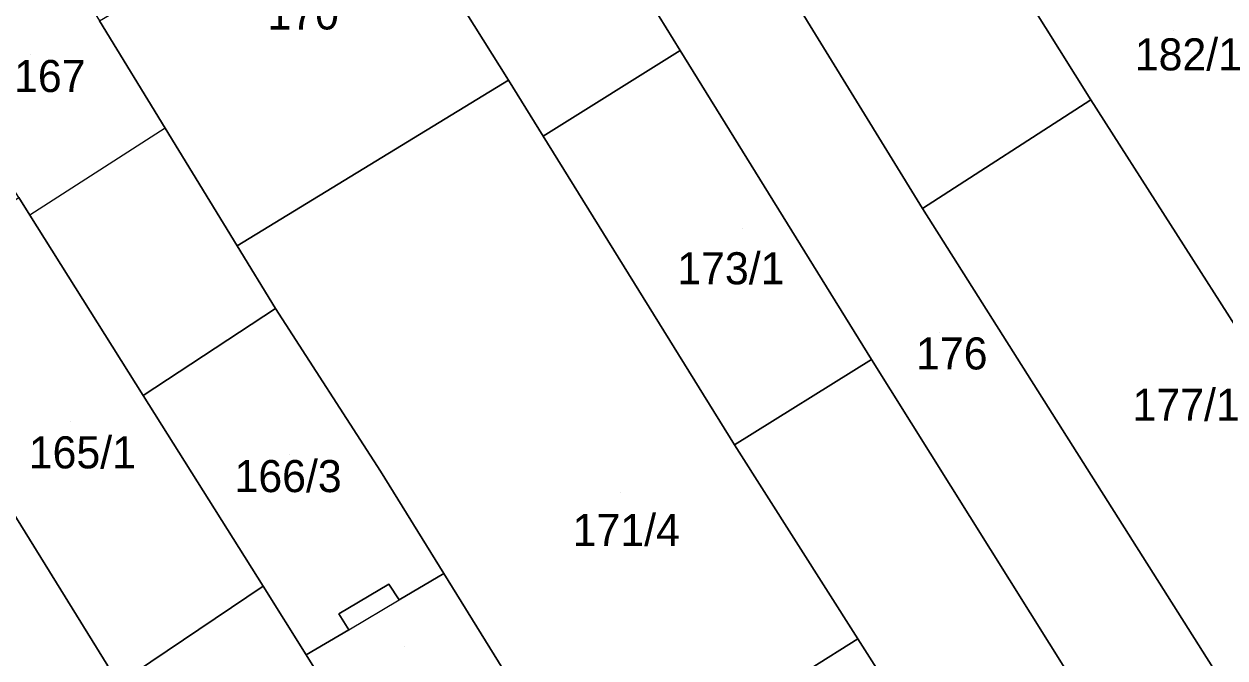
# Model space of a CAD drawing. Extents: x -263943 to -261149, y -1236934 to -1230686.
# Drawn here: x -262471.2 to -262396.2, y -1235781.8 to -1235742.3 of the extents above; entities that cross this region are included whole.
import ezdxf

# ---------------------------------------------------------------- set-up
doc = ezdxf.new("R2010")
doc.units = 0
for name, color, linetype in [('body_kn', 7, 'Continuous'), ('kladpar_druhypozemkov', 7, 'Continuous'), ('kladpar_hranice', 7, 'Continuous'), ('kladpar_parcelnecisla', 7, 'Continuous'), ('kladpar_plochy', 7, 'Continuous'), ('zappar_hrandruhpozemk', 7, 'Continuous')]:
    doc.layers.add(name, color=color, linetype=linetype)

msp = doc.modelspace()

# ---------------------------------------------------------------- linework, layer by layer
at = {"layer": 'body_kn'}
for p, q in [((-262430.23, -1235743.91), (-262430.23, -1235743.91)), ((-262440.95, -1235745.76), (-262440.95, -1235745.76)), ((-262440.95, -1235745.76), (-262440.95, -1235745.76)), ((-262404.61, -1235746.98), (-262404.61, -1235746.98)), ((-262404.61, -1235746.98), (-262404.61, -1235746.98)), ((-262462.38, -1235748.75), (-262462.38, -1235748.75)), ((-262462.38, -1235748.75), (-262462.38, -1235748.75)), ((-262438.78, -1235749.25), (-262438.78, -1235749.25)), ((-262415.1, -1235753.76), (-262415.1, -1235753.76)), ((-262470.83, -1235754.18), (-262470.83, -1235754.18)), ((-262470.83, -1235754.18), (-262470.83, -1235754.18)), ((-262457.88, -1235756.09), (-262457.88, -1235756.09)), ((-262455.49, -1235760), (-262455.49, -1235760)), ((-262455.49, -1235760), (-262455.49, -1235760)), ((-262418.29, -1235763.17), (-262418.29, -1235763.17)), ((-262418.29, -1235763.17), (-262418.29, -1235763.17)), ((-262463.76, -1235765.42), (-262463.76, -1235765.42)), ((-262426.84, -1235768.51), (-262426.84, -1235768.51)), ((-262448.94, -1235770.15), (-262448.94, -1235770.15)), ((-262444.99, -1235776.53), (-262444.99, -1235776.53)), ((-262444.99, -1235776.53), (-262444.99, -1235776.53)), ((-262456.27, -1235777.32), (-262456.27, -1235777.32)), ((-262448.42, -1235777.18), (-262448.42, -1235777.18)), ((-262447.78, -1235778.17), (-262447.78, -1235778.17)), ((-262451.55, -1235779.05), (-262451.55, -1235779.05)), ((-262450.92, -1235780.03), (-262450.92, -1235780.03)), ((-262450.92, -1235780.03), (-262450.92, -1235780.03)), ((-262419.14, -1235780.6), (-262419.14, -1235780.6)), ((-262453.58, -1235781.59), (-262453.58, -1235781.59))]:
    msp.add_line(p, q, dxfattribs=at)
at = {"layer": 'kladpar_druhypozemkov'}
for p, q in [((-262399.42, -1235742.65), (-262399.42, -1235742.65)), ((-262470.77, -1235744.15), (-262470.77, -1235744.15)), ((-262426.35, -1235754.98), (-262426.35, -1235754.98)), ((-262414.07, -1235761.5), (-262414.07, -1235761.5)), ((-262399.47, -1235765.05), (-262399.47, -1235765.05)), ((-262468.31, -1235767.07), (-262468.31, -1235767.07)), ((-262454.62, -1235769.1), (-262454.62, -1235769.1)), ((-262433.97, -1235771.47), (-262433.97, -1235771.47)), ((-262447.42, -1235781.1), (-262447.42, -1235781.1))]:
    msp.add_line(p, q, dxfattribs=at)
at = {"layer": 'kladpar_hranice'}
for points in [[(-262437.77, -1235716.92), (-262440.6, -1235712.31), (-262430.28, -1235705.95), (-262428.75, -1235708.4), (-262413.19, -1235733.27), (-262404.61, -1235746.98), (-262415.1, -1235753.76), (-262437.77, -1235716.92)], [(-262379.1, -1235824.92), (-262397.29, -1235796.67), (-262418.29, -1235763.17), (-262430.23, -1235743.91), (-262431.98, -1235741.09), (-262442.29, -1235724.3), (-262438.67, -1235722.03), (-262438.04, -1235723.06), (-262436.85, -1235722.38), (-262437.54, -1235721.32), (-262436.26, -1235720.52), (-262438.35, -1235717.28), (-262437.77, -1235716.92), (-262415.1, -1235753.76), (-262391.97, -1235790.31), (-262374.2, -1235817.63), (-262379.1, -1235824.92)], [(-262440.95, -1235745.76), (-262452.48, -1235727.4), (-262454.13, -1235724.78), (-262445.33, -1235719.34), (-262442.29, -1235724.3), (-262431.98, -1235741.09), (-262430.23, -1235743.91), (-262438.78, -1235749.25), (-262440.95, -1235745.76)], [(-262462.38, -1235748.75), (-262466.48, -1235742.06), (-262460.45, -1235738.5), (-262462.05, -1235735.92), (-262465.38, -1235730.55), (-262458.7, -1235727.83), (-262457, -1235730.37), (-262452.48, -1235727.4), (-262440.95, -1235745.76), (-262457.88, -1235756.09), (-262462.38, -1235748.75)], [(-262404.61, -1235746.98), (-262413.19, -1235733.27), (-262411.65, -1235732.35), (-262402.62, -1235726.91), (-262394.71, -1235739.59), (-262384.68, -1235756.43), (-262394.66, -1235762.54), (-262404.61, -1235746.98)], [(-262455.49, -1235760), (-262463.76, -1235765.42), (-262470.83, -1235754.18), (-262471.52, -1235753.08), (-262483.67, -1235734.05), (-262479.27, -1235731.25), (-262476.47, -1235729.47), (-262475.8, -1235730.31), (-262474.87, -1235729.72), (-262475.46, -1235728.82), (-262475.05, -1235728.56), (-262471.56, -1235733.78), (-262466.48, -1235742.06), (-262462.38, -1235748.75), (-262457.88, -1235756.09), (-262455.49, -1235760)], [(-262418.29, -1235763.17), (-262426.84, -1235768.51), (-262438.78, -1235749.25), (-262430.23, -1235743.91), (-262418.29, -1235763.17)], [(-262422.11, -1235782.46), (-262435.87, -1235791.07), (-262439.25, -1235785.8), (-262444.99, -1235776.53), (-262448.94, -1235770.15), (-262455.49, -1235760), (-262457.88, -1235756.09), (-262440.95, -1235745.76), (-262438.78, -1235749.25), (-262426.84, -1235768.51), (-262419.14, -1235780.6), (-262422.11, -1235782.46)], [(-262374.2, -1235817.63), (-262391.97, -1235790.31), (-262415.1, -1235753.76), (-262404.61, -1235746.98), (-262394.66, -1235762.54), (-262381.57, -1235782.84), (-262367.03, -1235805.18)], [(-262470.83, -1235754.18), (-262463.76, -1235765.42), (-262456.27, -1235777.32), (-262465.26, -1235783.37), (-262465.95, -1235782.28), (-262480.48, -1235758.85), (-262471.52, -1235753.08), (-262470.83, -1235754.18)], [(-262493.36, -1235760.39), (-262483.46, -1235754.11), (-262480.48, -1235758.85), (-262465.95, -1235782.28), (-262475.84, -1235788.48), (-262490.4, -1235765.13), (-262493.36, -1235760.39)], [(-262444.99, -1235776.53), (-262447.78, -1235778.17), (-262448.42, -1235777.18), (-262451.55, -1235779.05), (-262450.92, -1235780.03), (-262453.58, -1235781.59), (-262456.27, -1235777.32), (-262463.76, -1235765.42), (-262455.49, -1235760), (-262448.94, -1235770.15), (-262444.99, -1235776.53)], [(-262379.1, -1235824.92), (-262385.61, -1235832.55), (-262410.52, -1235794.14), (-262419.14, -1235780.6), (-262426.84, -1235768.51), (-262418.29, -1235763.17), (-262397.29, -1235796.67), (-262379.1, -1235824.92)], [(-262442.99, -1235788.15), (-262442.21, -1235789.36), (-262444.07, -1235790.47), (-262444.84, -1235789.32), (-262447.65, -1235791.09), (-262453.58, -1235781.59), (-262450.92, -1235780.03), (-262451.55, -1235779.05), (-262448.42, -1235777.18), (-262447.78, -1235778.17), (-262444.99, -1235776.53), (-262439.25, -1235785.8), (-262442.99, -1235788.15)], [(-262447.65, -1235791.09), (-262439.38, -1235804.35), (-262448.35, -1235809.95), (-262452.6, -1235803.35), (-262456.81, -1235796.71), (-262462.77, -1235787.3), (-262465.26, -1235783.37), (-262456.27, -1235777.32), (-262453.58, -1235781.59), (-262447.65, -1235791.09)], [(-262395.59, -1235823.64), (-262422.11, -1235782.46), (-262419.14, -1235780.6), (-262410.52, -1235794.14), (-262385.61, -1235832.55), (-262405.39, -1235839.39), (-262409.05, -1235833.54), (-262395.59, -1235823.64)]]:
    msp.add_lwpolyline(points, dxfattribs=at)
at = {"layer": 'kladpar_plochy'}
for p, q in [((-262415.1, -1235753.76), (-262404.61, -1235746.98)), ((-262404.61, -1235746.98), (-262394.66, -1235762.54)), ((-262391.97, -1235790.31), (-262415.1, -1235753.76))]:
    msp.add_line(p, q, dxfattribs=at)
for points in [[(-262437.77, -1235716.92), (-262440.6, -1235712.31), (-262430.28, -1235705.95), (-262428.75, -1235708.4), (-262413.19, -1235733.27), (-262404.61, -1235746.98), (-262415.1, -1235753.76)], [(-262379.1, -1235824.92), (-262397.29, -1235796.67), (-262418.29, -1235763.17), (-262430.23, -1235743.91), (-262431.98, -1235741.09), (-262442.29, -1235724.3), (-262438.67, -1235722.03), (-262438.04, -1235723.06), (-262436.85, -1235722.38), (-262437.54, -1235721.32), (-262436.26, -1235720.52), (-262438.35, -1235717.28), (-262437.77, -1235716.92), (-262415.1, -1235753.76), (-262391.97, -1235790.31), (-262374.2, -1235817.63)], [(-262440.95, -1235745.76), (-262452.48, -1235727.4), (-262454.13, -1235724.78), (-262445.33, -1235719.34), (-262442.29, -1235724.3), (-262431.98, -1235741.09), (-262430.23, -1235743.91), (-262438.78, -1235749.25)], [(-262462.38, -1235748.75), (-262466.48, -1235742.06), (-262460.45, -1235738.5), (-262462.05, -1235735.92), (-262465.38, -1235730.55), (-262458.7, -1235727.83), (-262457, -1235730.37), (-262452.48, -1235727.4), (-262440.95, -1235745.76), (-262457.88, -1235756.09)], [(-262404.61, -1235746.98), (-262413.19, -1235733.27), (-262411.65, -1235732.35), (-262402.62, -1235726.91), (-262394.71, -1235739.59), (-262384.68, -1235756.43), (-262394.66, -1235762.54)], [(-262455.49, -1235760), (-262463.76, -1235765.42), (-262470.83, -1235754.18), (-262471.52, -1235753.08), (-262483.67, -1235734.05), (-262479.27, -1235731.25), (-262476.47, -1235729.47), (-262475.8, -1235730.31), (-262474.87, -1235729.72), (-262475.46, -1235728.82), (-262475.05, -1235728.56), (-262471.56, -1235733.78), (-262466.48, -1235742.06), (-262462.38, -1235748.75), (-262457.88, -1235756.09)], [(-262418.29, -1235763.17), (-262426.84, -1235768.51), (-262438.78, -1235749.25), (-262430.23, -1235743.91)], [(-262422.11, -1235782.46), (-262435.87, -1235791.07), (-262439.25, -1235785.8), (-262444.99, -1235776.53), (-262448.94, -1235770.15), (-262455.49, -1235760), (-262457.88, -1235756.09), (-262440.95, -1235745.76), (-262438.78, -1235749.25), (-262426.84, -1235768.51), (-262419.14, -1235780.6)], [(-262470.83, -1235754.18), (-262463.76, -1235765.42), (-262456.27, -1235777.32), (-262465.26, -1235783.37), (-262465.95, -1235782.28), (-262480.48, -1235758.85), (-262471.52, -1235753.08)], [(-262493.36, -1235760.39), (-262483.46, -1235754.11), (-262480.48, -1235758.85), (-262465.95, -1235782.28), (-262475.84, -1235788.48), (-262490.4, -1235765.13)], [(-262444.99, -1235776.53), (-262447.78, -1235778.17), (-262448.42, -1235777.18), (-262451.55, -1235779.05), (-262450.92, -1235780.03), (-262453.58, -1235781.59), (-262456.27, -1235777.32), (-262463.76, -1235765.42), (-262455.49, -1235760), (-262448.94, -1235770.15)], [(-262379.1, -1235824.92), (-262385.61, -1235832.55), (-262410.52, -1235794.14), (-262419.14, -1235780.6), (-262426.84, -1235768.51), (-262418.29, -1235763.17), (-262397.29, -1235796.67)], [(-262442.99, -1235788.15), (-262442.21, -1235789.36), (-262444.07, -1235790.47), (-262444.84, -1235789.32), (-262447.65, -1235791.09), (-262453.58, -1235781.59), (-262450.92, -1235780.03), (-262451.55, -1235779.05), (-262448.42, -1235777.18), (-262447.78, -1235778.17), (-262444.99, -1235776.53), (-262439.25, -1235785.8)], [(-262447.65, -1235791.09), (-262439.38, -1235804.35), (-262448.35, -1235809.95), (-262452.6, -1235803.35), (-262456.81, -1235796.71), (-262462.77, -1235787.3), (-262465.26, -1235783.37), (-262456.27, -1235777.32), (-262453.58, -1235781.59)], [(-262395.59, -1235823.64), (-262422.11, -1235782.46), (-262419.14, -1235780.6), (-262410.52, -1235794.14), (-262385.61, -1235832.55), (-262405.39, -1235839.39), (-262409.05, -1235833.54)]]:
    msp.add_lwpolyline(points, close=True, dxfattribs=at)
at = {"layer": 'zappar_hrandruhpozemk'}
for p, q in [((-262462.38, -1235748.75), (-262470.83, -1235754.18)), ((-262450.92, -1235780.03), (-262447.78, -1235778.17))]:
    msp.add_line(p, q, dxfattribs=at)

# ---------------------------------------------------------------- texts
at = {"layer": 'kladpar_parcelnecisla'}
for s, p in [('170', (-262455.994, -1235742.6)), ('182/1', (-262401.858, -1235745.15)), ('167', (-262471.812, -1235746.5)), ('173/1', (-262430.415, -1235758.49)), ('176', (-262415.512, -1235763.8)), ('177/1', (-262401.996, -1235767)), ('165/1', (-262470.895, -1235769.97)), ('166/3', (-262458.052, -1235771.45)), ('171/4', (-262436.943, -1235774.81))]:
    msp.add_text(s, height=2, dxfattribs=at).set_placement(p)

doc.saveas('drawing.dxf')
